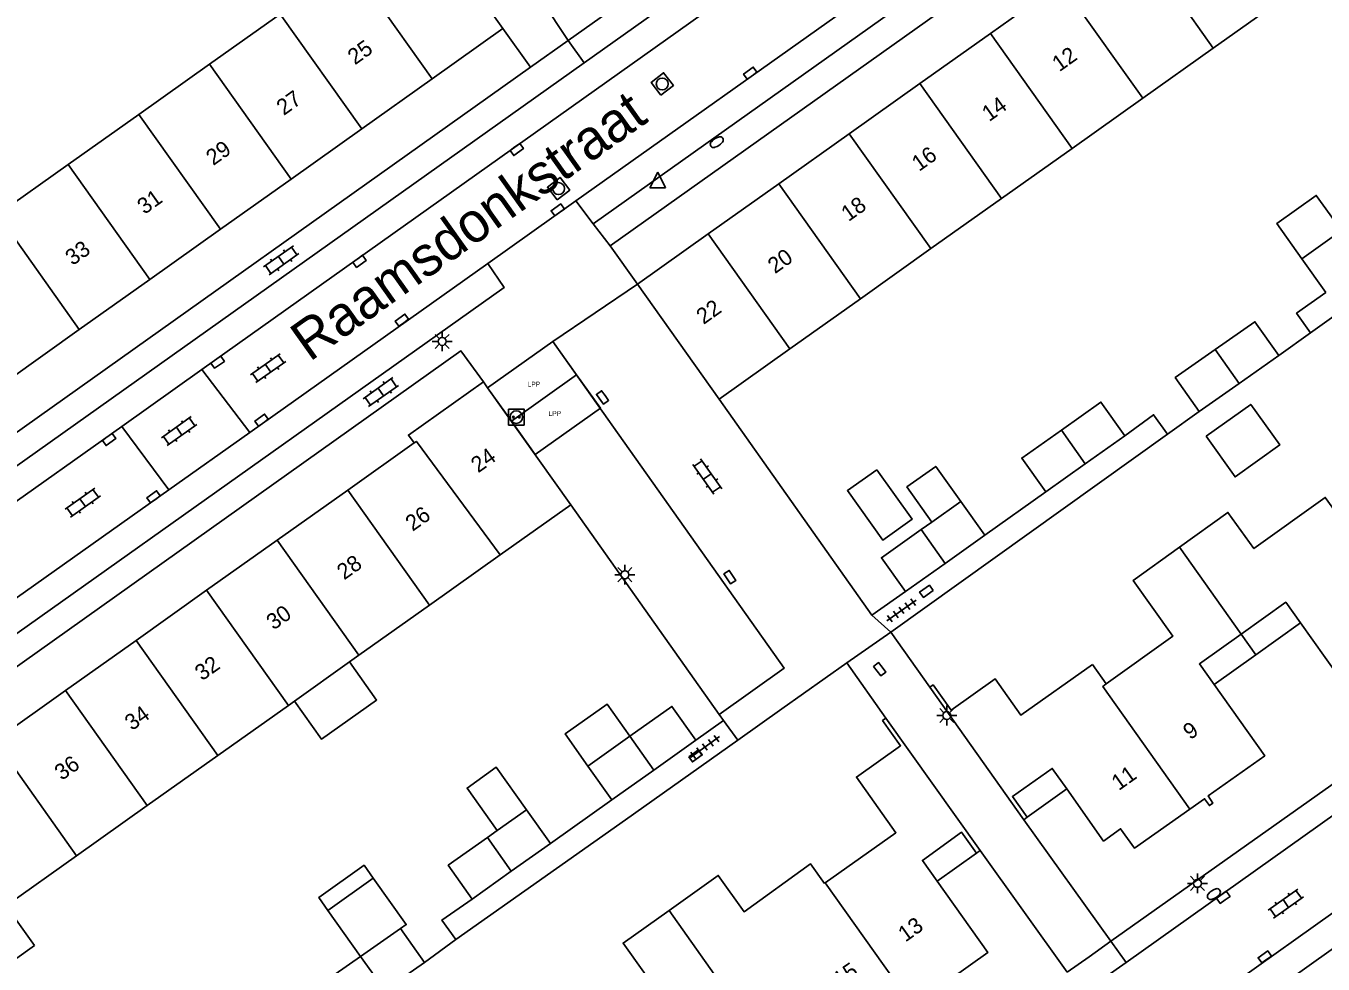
# Model space of a CAD drawing. Extents: x 124000 to 128010, y 398999 to 403000.
# Drawn here: x 126877.4 to 126958.9, y 400035.1 to 400094 of the extents above; entities that cross this region are included whole.
import ezdxf

# ---------------------------------------------------------------- set-up
doc = ezdxf.new("R2010")
doc.units = 0
for name, color, linetype in [('bp-grn-parkeervak', 7, 'Continuous'), ('gg-afsc-erfafscheiding', 7, 'Continuous'), ('gg-afsc-hekwerk', 7, 'Continuous'), ('gg-anno-huisnummerreeks BGT', 7, 'Continuous'), ('gg-anno-openbare ruimte label', 7, 'Continuous'), ('gg-bbg-bijgebouw', 7, 'Continuous'), ('gg-bbg-gedigitaliseerde bebouwing', 7, 'Continuous'), ('gg-bbg-gedigitaliseerde bijgebouw', 7, 'Continuous'), ('gg-bbg-hoofdgebouw', 7, 'Continuous'), ('gg-bbg-luifel en loopbrug', 7, 'Continuous'), ('gg-bbg-tussenscheiding', 7, 'Continuous'), ('gg-knt-verharding', 7, 'Continuous'), ('gg-knt-verharding nz', 7, 'Continuous'), ('gt-grn-weggrens', 7, 'Continuous'), ('gt-symb-brandkraan', 7, 'Continuous'), ('gt-symb-klinker verharding', 7, 'Continuous'), ('gt-symb-kolk', 7, 'Continuous'), ('gt-symb-kolk center center', 7, 'Continuous'), ('gt-symb-laadpunt elektrisch vervoer', 7, 'Continuous'), ('gt-symb-lichtmast', 7, 'Continuous'), ('gt-symb-rioolschacht', 7, 'Continuous'), ('gt-symb-tegel verharding', 7, 'Continuous'), ('gt-symb-waterafsluiter', 7, 'Continuous'), ('kenmerkpunt laadpunt parkeerplaats', 7, 'Continuous')]:
    doc.layers.add(name, color=color, linetype=linetype)

# ---------------------------------------------------------------- blocks, each defined once
blk = doc.blocks.new('gt0-KOLK')
at = {"layer": 'gt-symb-kolk'}
blk.add_lwpolyline([(0, 0), (0.375, 0), (0.375, 0.4), (-0.375, 0.4), (-0.375, 0), (0, 0)], dxfattribs=at)
blk = doc.blocks.new('gt0-BR')
at = {"layer": 'gt-symb-brandkraan'}
for centre, radius, start, end in [((-0.244, 0), 0.206, 107.56694, 252.43307), ((0.599, -2.664), 3, 106.89205, 107.56694), ((0, -0.691), 0.938, 73.10799, 106.89205), ((-0.599, -2.664), 3, 72.43309, 73.10799), ((0.244, 0), 0.206, 287.56695, 72.43309), ((0.599, 2.664), 3, 252.43307, 253.10797), ((0, 0.691), 0.938, 253.10797, 286.89206), ((-0.599, 2.664), 3, 286.89206, 287.56695)]:
    blk.add_arc(centre, radius, start, end, dxfattribs=at)
blk = doc.blocks.new('gt0-LMAST')
at = {"layer": 'gt-symb-lichtmast'}
for p, q in [((-0.182, 0.173), (-0.447, 0.438)), ((-0.005, 0.246), (-0.005, 0.621)), ((0.172, 0.173), (0.437, 0.438)), ((-0.255, -0.004), (-0.63, -0.004)), ((-0.182, -0.181), (-0.447, -0.446)), ((-0.005, -0.254), (-0.005, -0.629)), ((0.437, -0.446), (0.172, -0.181)), ((0.245, -0.004), (0.62, -0.004))]:
    blk.add_line(p, q, dxfattribs=at)
blk.add_circle((-0.005, -0.004), 0.25, dxfattribs=at)
blk = doc.blocks.new('gt0-LEV')
at = {"layer": 'gt-symb-laadpunt elektrisch vervoer'}
blk.add_lwpolyline([(-0.486, 0.501), (0.486, 0.501), (0.486, -0.499), (-0.486, -0.499)], close=True, dxfattribs=at)
for centre, radius in [((0, 0), 0.393), ((-0.186, 0), 0.0566), ((0.186, 0), 0.0566)]:
    blk.add_circle(centre, radius, dxfattribs=at)
blk = doc.blocks.new('gt0-KL1')
at = {"layer": 'gt-symb-klinker verharding'}
for p, q in [((-1.15, 0.3), (1.15, 0.3)), ((-1, -0.3), (-1, 0.3)), ((-0.5, 0.3), (-0.5, 0.45)), ((0, -0.3), (0, 0.3)), ((0.5, 0.3), (0.5, 0.45)), ((1, -0.3), (1, 0.3)), ((-1.15, -0.3), (1.15, -0.3)), ((-0.5, -0.45), (-0.5, -0.3)), ((0.5, -0.45), (0.5, -0.3))]:
    blk.add_line(p, q, dxfattribs=at)
blk = doc.blocks.new('gt0-RS')
at = {"layer": 'gt-symb-rioolschacht'}
blk.add_lwpolyline([(-0.5, -0.5), (0.5, -0.5), (0.5, 0.5), (-0.5, 0.5)], close=True, dxfattribs=at)
blk.add_circle((0, 0), 0.375, dxfattribs=at)
blk = doc.blocks.new('gt0-WAFSL')
at = {"layer": 'gt-symb-waterafsluiter'}
for p, q in [((-0.5, -0.333), (0, 0.667)), ((0, 0.667), (0.5, -0.333)), ((0.5, -0.333), (-0.5, -0.333))]:
    blk.add_line(p, q, dxfattribs=at)
blk = doc.blocks.new('gt0-TEG1')
at = {"layer": 'gt-symb-tegel verharding'}
for p, q in [((-1.125, 0), (1.125, 0)), ((-0.9, -0.25), (-0.9, 0.25)), ((-0.45, -0.25), (-0.45, 0.25)), ((0, -0.25), (0, 0.25)), ((0.45, -0.25), (0.45, 0.25)), ((0.9, -0.25), (0.9, 0.25))]:
    blk.add_line(p, q, dxfattribs=at)
blk = doc.blocks.new('gt0-KOLKCC')
at = {"layer": 'gt-symb-kolk center center'}
blk.add_lwpolyline([(-0.375, 0.2), (0.375, 0.2), (0.375, -0.2), (-0.375, -0.2)], close=True, dxfattribs=at)

msp = doc.modelspace()

# ---------------------------------------------------------------- linework, layer by layer
at = {"layer": 'bp-grn-parkeervak'}
msp.add_line((126911.964, 400072.121), (126907.864, 400069.208), dxfattribs=at)
for points in [[(126907.864, 400069.208), (126906.371, 400071.309), (126910.471, 400074.222), (126911.964, 400072.121)], [(126911.964, 400072.121), (126913.457, 400070.02), (126909.357, 400067.107), (126907.864, 400069.208)]]:
    msp.add_lwpolyline(points, dxfattribs=at)
at = {"layer": 'gg-afsc-erfafscheiding'}
for p, q in [((126920.925, 400070.599), (126930.521, 400057.008)), ((126937.605, 400062.037), (126941.434, 400064.763)), ((126911.595, 400063.955), (126920.918, 400050.782)), ((126930.521, 400057.008), (126932.622, 400058.509)), ((126920.918, 400050.782), (126921.195, 400050.39)), ((126921.195, 400050.39), (126919.458, 400049.159)), ((126914.185, 400045.413), (126910.324, 400042.666))]:
    msp.add_line(p, q, dxfattribs=at)
for points in [[(126959.032, 400077.29), (126957.197, 400075.987), (126958.066, 400074.764)], [(126946.408, 400068.287), (126948.217, 400069.613), (126949.086, 400068.39)], [(126905.402, 400039.179), (126903.503, 400037.852), (126904.372, 400036.629)]]:
    msp.add_lwpolyline(points, dxfattribs=at)
at = {"layer": 'gg-afsc-hekwerk'}
for p, q in [((126971.621, 400084.4), (126958.066, 400074.764)), ((126958.066, 400074.764), (126956.087, 400073.324)), ((126949.086, 400068.39), (126951.084, 400069.821)), ((126949.086, 400068.39), (126931.696, 400055.943)), ((126931.696, 400055.943), (126934.149, 400052.485)), ((126924.855, 400051.126), (126928.932, 400054.02)), ((126928.932, 400054.02), (126931.398, 400050.547)), ((126915.03, 400044.152), (126904.372, 400036.629)), ((126904.372, 400036.629), (126902.415, 400035.192))]:
    msp.add_line(p, q, dxfattribs=at)
at = {"layer": 'gg-bbg-bijgebouw'}
for p, q in [((126946.408, 400068.287), (126943.921, 400066.525)), ((126943.921, 400066.525), (126941.434, 400064.763)), ((126936.103, 400064.159), (126934.281, 400062.869)), ((126937.605, 400062.037), (126936.103, 400064.159)), ((126934.281, 400062.869), (126933.607, 400062.392)), ((126935.114, 400060.273), (126937.605, 400062.037)), ((126932.622, 400058.509), (126935.114, 400060.273)), ((126912.679, 400047.533), (126915.317, 400049.406)), ((126919.458, 400049.159), (126916.822, 400047.286)), ((126914.185, 400045.413), (126912.679, 400047.533)), ((126916.822, 400047.286), (126914.185, 400045.413)), ((126906.981, 400043.485), (126908.821, 400044.788)), ((126908.821, 400044.788), (126910.324, 400042.666)), ((126906.36, 400043.045), (126906.981, 400043.485)), ((126910.324, 400042.666), (126907.863, 400040.923)), ((126907.863, 400040.923), (126905.402, 400039.179))]:
    msp.add_line(p, q, dxfattribs=at)
for points in [[(126942.418, 400068.647), (126944.905, 400070.409), (126946.408, 400068.287)], [(126941.434, 400064.763), (126939.931, 400066.885), (126942.418, 400068.647)], [(126933.607, 400062.392), (126931.11, 400060.624), (126932.622, 400058.509)], [(126915.317, 400049.406), (126917.954, 400051.278), (126919.458, 400049.159)], [(126905.402, 400039.179), (126903.899, 400041.301), (126906.36, 400043.045)]]:
    msp.add_lwpolyline(points, dxfattribs=at)
at = {"layer": 'gg-bbg-gedigitaliseerde bebouwing'}
msp.add_line((126945.244, 400052.693), (126944.367, 400053.91), dxfattribs=at)
for points in [[(126959.867, 400063.198), (126958.994, 400064.419), (126954.515, 400061.205), (126952.887, 400063.471), (126949.842, 400061.283)], [(126949.842, 400061.283), (126946.923, 400059.186), (126949.427, 400055.702), (126945.244, 400052.693)], [(126927.54, 400040.156), (126926.665, 400041.385), (126922.488, 400038.381), (126920.865, 400040.661), (126917.773, 400038.46)], [(126917.773, 400038.46), (126914.888, 400036.406), (126917.375, 400032.912), (126913.181, 400029.926)]]:
    msp.add_lwpolyline(points, dxfattribs=at)
at = {"layer": 'gg-bbg-gedigitaliseerde bijgebouw'}
for p, q in [((126960.012, 400081.186), (126957.522, 400079.418)), ((126957.522, 400079.418), (126959.032, 400077.29)), ((126953.586, 400071.572), (126956.087, 400073.324)), ((126951.084, 400069.821), (126953.586, 400071.572)), ((126899.186, 400040.491), (126896.336, 400038.458)), ((126896.336, 400038.458), (126898.397, 400035.569)), ((126902.415, 400035.192), (126900.905, 400037.319)), ((126899.906, 400033.441), (126902.415, 400035.192))]:
    msp.add_line(p, q, dxfattribs=at)
for points in [[(126956.087, 400073.324), (126954.577, 400075.451), (126952.076, 400073.7)], [(126952.076, 400073.7), (126949.574, 400071.948), (126951.084, 400069.821)], [(126951.518, 400068.255), (126953.338, 400065.708), (126956.141, 400067.711), (126954.321, 400070.258), (126951.518, 400068.255)], [(126930.817, 400066.154), (126933.036, 400063.043), (126931.193, 400061.729), (126928.974, 400064.84), (126930.817, 400066.154)], [(126900.905, 400037.319), (126901.265, 400037.576), (126899.186, 400040.491)], [(126898.397, 400035.569), (126895.888, 400033.818), (126897.398, 400031.691)]]:
    msp.add_lwpolyline(points, dxfattribs=at)
at = {"layer": 'gg-bbg-hoofdgebouw'}
for p, q in [((126907.332, 400093.872), (126902.2, 400101.094)), ((126937.964, 400093.574), (126942.399, 400096.725)), ((126956.4, 400095.803), (126951.965, 400092.652)), ((126888.897, 400091.64), (126893.332, 400094.792)), ((126902.899, 400090.721), (126907.332, 400093.872)), ((126933.529, 400090.423), (126937.964, 400093.574)), ((126951.965, 400092.652), (126947.53, 400089.501)), ((126884.462, 400088.488), (126888.897, 400091.64)), ((126898.463, 400087.569), (126902.899, 400090.721)), ((126929.094, 400087.272), (126933.529, 400090.423)), ((126947.53, 400089.501), (126943.095, 400086.35)), ((126880.026, 400085.336), (126884.462, 400088.488)), ((126894.028, 400084.417), (126898.463, 400087.569)), ((126924.659, 400084.121), (126929.094, 400087.272)), ((126943.095, 400086.35), (126938.66, 400083.199)), ((126875.591, 400082.184), (126880.026, 400085.336)), ((126889.593, 400081.265), (126894.028, 400084.417)), ((126920.224, 400080.97), (126924.659, 400084.121)), ((126938.66, 400083.199), (126934.225, 400080.048)), ((126885.157, 400078.113), (126889.593, 400081.265)), ((126915.793, 400077.822), (126920.224, 400080.97)), ((126934.225, 400080.048), (126929.79, 400076.898)), ((126880.722, 400074.961), (126885.157, 400078.113)), ((126915.793, 400077.822), (126920.925, 400070.599)), ((126929.79, 400076.898), (126925.355, 400073.747)), ((126876.287, 400071.809), (126880.722, 400074.961)), ((126925.355, 400073.747), (126920.925, 400070.599)), ((126906.11, 400071.676), (126906.371, 400071.309)), ((126906.371, 400071.309), (126911.595, 400063.955)), ((126901.76, 400067.842), (126897.591, 400064.88)), ((126897.591, 400064.88), (126893.156, 400061.73)), ((126907.161, 400060.803), (126911.595, 400063.955)), ((126893.156, 400061.73), (126888.721, 400058.579)), ((126902.726, 400057.652), (126907.161, 400060.803)), ((126888.721, 400058.579), (126884.286, 400055.429)), ((126898.292, 400054.5), (126902.726, 400057.652)), ((126884.286, 400055.429), (126879.85, 400052.277)), ((126894.235, 400051.617), (126897.691, 400054.073)), ((126897.691, 400054.073), (126898.292, 400054.5)), ((126940.057, 400044.158), (126934.149, 400052.485)), ((126879.85, 400052.277), (126875.415, 400049.127)), ((126893.857, 400051.348), (126894.235, 400051.617)), ((126889.423, 400048.196), (126893.857, 400051.348)), ((126931.398, 400050.547), (126937.308, 400042.221)), ((126884.988, 400045.045), (126889.423, 400048.196)), ((126880.554, 400041.893), (126884.988, 400045.045)), ((126940.057, 400044.158), (126940.275, 400044.33)), ((126876.119, 400038.741), (126880.554, 400041.893)), ((126937.092, 400042.056), (126937.308, 400042.221)), ((126927.586, 400040.189), (126927.54, 400040.156))]:
    msp.add_line(p, q, dxfattribs=at)
for points in [[(126906.11, 400071.676), (126901.393, 400068.328), (126901.76, 400067.842)], [(126953.716, 400055.828), (126956.516, 400057.829), (126957.443, 400056.525)], [(126957.443, 400056.525), (126959.76, 400053.266), (126960.814, 400054.017), (126961.688, 400052.796), (126965.163, 400055.255)], [(126952.023, 400052.652), (126951.096, 400053.956), (126953.716, 400055.828)], [(126944.367, 400053.91), (126939.881, 400050.728), (126938.261, 400053.012), (126935.488, 400051.045), (126934.36, 400052.635), (126934.149, 400052.485)], [(126950.492, 400044.829), (126951.413, 400045.481), (126951.724, 400045.051), (126951.938, 400045.208), (126951.636, 400045.656), (126955.197, 400048.185), (126952.023, 400052.652)], [(126931.398, 400050.547), (126931.186, 400050.396), (126932.315, 400048.806), (126929.542, 400046.838), (126932.025, 400043.34), (126927.586, 400040.189)], [(126940.275, 400044.33), (126939.345, 400045.62), (126941.842, 400047.389), (126942.758, 400046.095)], [(126942.758, 400046.095), (126945.075, 400042.824), (126946.142, 400043.591), (126947.016, 400042.371), (126950.492, 400044.829)], [(126934.623, 400040.301), (126933.695, 400041.607), (126936.152, 400043.37), (126937.092, 400042.056)], [(126933.061, 400032.479), (126934.015, 400033.137), (126934.333, 400032.697), (126934.555, 400032.855), (126934.237, 400033.292), (126937.802, 400035.827), (126934.623, 400040.301)]]:
    msp.add_lwpolyline(points, dxfattribs=at)
at = {"layer": 'gg-bbg-luifel en loopbrug'}
for p, q in [((126954.646, 400054.526), (126957.443, 400056.525)), ((126953.716, 400055.828), (126954.646, 400054.526)), ((126952.023, 400052.652), (126954.646, 400054.526)), ((126940.275, 400044.33), (126942.758, 400046.095)), ((126937.092, 400042.056), (126934.623, 400040.301)), ((126876.119, 400038.741), (126877.897, 400036.249))]:
    msp.add_line(p, q, dxfattribs=at)
for points in [[(126957.522, 400079.418), (126955.951, 400081.621), (126958.437, 400083.394), (126960.012, 400081.186)], [(126936.103, 400064.159), (126934.528, 400066.367), (126932.711, 400065.071), (126934.281, 400062.869)], [(126897.691, 400054.073), (126899.397, 400051.682), (126895.945, 400049.219), (126894.235, 400051.617)], [(126912.679, 400047.533), (126911.241, 400049.549), (126913.879, 400051.431), (126915.317, 400049.406)], [(126908.821, 400044.788), (126906.916, 400047.459), (126905.08, 400046.15), (126906.981, 400043.485)], [(126899.186, 400040.491), (126898.61, 400041.299), (126895.76, 400039.266), (126896.336, 400038.458)], [(126872.183, 400035.943), (126873.965, 400033.445), (126877.897, 400036.249)]]:
    msp.add_lwpolyline(points, dxfattribs=at)
at = {"layer": 'gg-bbg-tussenscheiding'}
for p, q in [((126946.834, 400099.876), (126951.965, 400092.652)), ((126902.899, 400090.721), (126897.768, 400097.944)), ((126942.399, 400096.725), (126947.53, 400089.501)), ((126898.463, 400087.569), (126893.332, 400094.792)), ((126937.964, 400093.574), (126943.095, 400086.35)), ((126894.028, 400084.417), (126888.897, 400091.64)), ((126933.529, 400090.423), (126938.66, 400083.199)), ((126889.593, 400081.265), (126884.462, 400088.488)), ((126929.094, 400087.272), (126934.225, 400080.048)), ((126885.157, 400078.113), (126880.026, 400085.336)), ((126924.659, 400084.121), (126929.79, 400076.898)), ((126880.722, 400074.961), (126875.591, 400082.184)), ((126920.224, 400080.97), (126925.355, 400073.747)), ((126952.076, 400073.7), (126953.586, 400071.572)), ((126942.418, 400068.647), (126943.921, 400066.525)), ((126897.591, 400064.88), (126902.726, 400057.652)), ((126933.607, 400062.392), (126935.114, 400060.273)), ((126893.156, 400061.73), (126898.292, 400054.5)), ((126953.716, 400055.828), (126949.842, 400061.283)), ((126888.721, 400058.579), (126893.857, 400051.348)), ((126884.286, 400055.429), (126889.423, 400048.196)), ((126879.85, 400052.277), (126884.988, 400045.045)), ((126875.415, 400049.127), (126880.554, 400041.893)), ((126915.317, 400049.406), (126916.822, 400047.286)), ((126906.36, 400043.045), (126907.863, 400040.923)), ((126933.061, 400032.479), (126927.586, 400040.189)), ((126921.626, 400033.038), (126917.773, 400038.46)), ((126900.905, 400037.319), (126898.397, 400035.569)), ((126898.397, 400035.569), (126899.906, 400033.441))]:
    msp.add_line(p, q, dxfattribs=at)
for points in [[(126901.76, 400067.842), (126901.896, 400067.937), (126907.161, 400060.803)], [(126950.492, 400044.829), (126945.02, 400052.532), (126945.244, 400052.693)]]:
    msp.add_lwpolyline(points, dxfattribs=at)
at = {"layer": 'gg-knt-verharding'}
for p, q in [((126955.844, 400124.643), (126911.432, 400093.133)), ((126914.07, 400080.227), (126958.404, 400111.715)), ((126911.432, 400093.133), (126909.78, 400095.622)), ((126907.332, 400093.872), (126909.058, 400091.446)), ((126909.058, 400091.446), (126864.736, 400059.933)), ((126906.385, 400079.121), (126911.919, 400083.047)), ((126911.919, 400083.047), (126913.009, 400081.605)), ((126915.793, 400077.822), (126914.07, 400080.227)), ((126888.423, 400072.454), (126891.425, 400068.504)), ((126883.393, 400068.88), (126886.345, 400064.899)), ((126989.582, 400067.759), (126945.532, 400036.521)), ((126924.855, 400051.126), (126922.091, 400049.164)), ((126921.195, 400050.39), (126922.091, 400049.164)), ((126922.091, 400049.164), (126915.03, 400044.152)), ((126963.47, 400047.271), (126946.489, 400035.193)), ((126945.532, 400036.521), (126940.057, 400044.158)), ((126937.308, 400042.221), (126942.793, 400034.577)), ((126946.489, 400035.193), (126945.086, 400034.195))]:
    msp.add_line(p, q, dxfattribs=at)
for points in [[(126912.431, 400091.726), (126956.788, 400123.228), (126957.898, 400121.78)], [(126913.009, 400081.605), (126956.845, 400112.761), (126955.823, 400114.235)], [(126866.939, 400057.187), (126865.917, 400058.692), (126912.431, 400091.726)], [(126861.187, 400047.045), (126862.259, 400045.548), (126907.408, 400077.6), (126906.385, 400079.121)], [(126940.419, 400024.76), (126941.495, 400023.25), (127018.905, 400078.39)], [(126906.11, 400071.676), (126904.698, 400073.617), (126860.349, 400042.108)]]:
    msp.add_lwpolyline(points, dxfattribs=at)
at = {"layer": 'gg-knt-verharding nz'}
for p, q in [((126930.857, 400102.614), (126888.423, 400072.454)), ((126911.919, 400083.047), (126933.775, 400098.573)), ((126891.425, 400068.504), (126906.385, 400079.121)), ((126910.471, 400074.222), (126906.371, 400071.309)), ((126888.423, 400072.454), (126883.393, 400068.88)), ((126883.393, 400068.88), (126866.939, 400057.187)), ((126886.345, 400064.899), (126891.425, 400068.504)), ((126861.187, 400047.045), (126886.345, 400064.899)), ((126940.419, 400024.76), (126966.396, 400043.242))]:
    msp.add_line(p, q, dxfattribs=at)
msp.add_lwpolyline([(126920.918, 400050.782), (126925.012, 400053.687), (126910.471, 400074.222)], dxfattribs=at)
at = {"layer": 'gt-grn-weggrens'}
for p, q in [((126911.432, 400093.133), (126909.058, 400091.446)), ((126911.432, 400093.133), (126912.431, 400091.726)), ((126914.07, 400080.227), (126913.009, 400081.605)), ((126915.793, 400077.822), (126910.471, 400074.222)), ((126930.521, 400057.008), (126931.696, 400055.943)), ((126931.696, 400055.943), (126928.932, 400054.02)), ((126944.162, 400035.549), (126945.532, 400036.521)), ((126945.532, 400036.521), (126946.489, 400035.193)), ((126942.793, 400034.577), (126944.162, 400035.549))]:
    msp.add_line(p, q, dxfattribs=at)

# ---------------------------------------------------------------- block references
at = {"layer": 'gt-symb-brandkraan'}
for p, rotation in [((126920.77, 400086.741), 33.29284857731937), ((126952.004, 400039.487), 34.071609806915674)]:
    msp.add_blockref('gt0-BR', p, dxfattribs=dict(at, rotation=rotation))
at = {"layer": 'gt-symb-klinker verharding'}
for p, rotation in [((126893.405, 400079.318), 35.39110751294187), ((126892.581, 400072.537), 35.39110751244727), ((126899.662, 400071.035), 35.39110751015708), ((126886.996, 400068.58), 35.43780146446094), ((126920.176, 400065.725), 125.23135739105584), ((126880.934, 400064.09), 35.43780146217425), ((126956.519, 400038.894), 35.43780146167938)]:
    msp.add_blockref('gt0-KL1', p, dxfattribs=dict(at, rotation=rotation))
at = {"layer": 'gt-symb-kolk'}
for p, rotation in [((126922.99, 400090.911), 35.39110751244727), ((126908.089, 400086.44), -144.60889248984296), ((126910.898, 400082.318), 35.31121343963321), ((126898.212, 400079.414), -144.56219854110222), ((126901.105, 400075.39), 35.47103932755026), ((126889.298, 400073.074), -144.56219853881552), ((126913.754, 400070.817), 126.21688464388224), ((126892.291, 400069.107), 35.35794257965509), ((126882.478, 400068.217), -144.56219853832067), ((126885.502, 400064.289), 35.35794258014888), ((126921.765, 400059.516), 123.78542795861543), ((126931.169, 400053.738), 127.7292698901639), ((126952.71, 400039.123), 35.47103932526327), ((126955.313, 400035.378), 35.47103932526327)]:
    msp.add_blockref('gt0-KOLK', p, dxfattribs=dict(at, rotation=rotation))
at = {"layer": 'gt-symb-kolk center center'}
for p, rotation in [((126933.938, 400058.515), -144.65558402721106), ((126919.433, 400048.178), 35.47858001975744)]:
    msp.add_blockref('gt0-KOLKCC', p, dxfattribs=dict(at, rotation=rotation))
at = {"layer": 'gt-symb-laadpunt elektrisch vervoer'}
msp.add_blockref('gt0-LEV', (126908.174, 400069.463), dxfattribs=at)
at = {"layer": 'gt-symb-lichtmast'}
for p in [(126903.522, 400074.225), (126915.006, 400059.563), (126935.227, 400050.714), (126950.973, 400040.168)]:
    msp.add_blockref('gt0-LMAST', p, dxfattribs=at)
at = {"layer": 'gt-symb-rioolschacht'}
for p, rotation in [((126917.341, 400090.396), 37.64891642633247), ((126910.832, 400083.82), 37.64891642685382)]:
    msp.add_blockref('gt0-RS', p, dxfattribs=dict(at, rotation=rotation))
at = {"layer": 'gt-symb-tegel verharding'}
for p, rotation in [((126932.381, 400057.316), 35.391107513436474), ((126920.028, 400048.731), 35.39110751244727)]:
    msp.add_blockref('gt0-TEG1', p, dxfattribs=dict(at, rotation=rotation))
at = {"layer": 'gt-symb-waterafsluiter'}
msp.add_blockref('gt0-WAFSL', (126917.058, 400084.194), dxfattribs=at)

# ---------------------------------------------------------------- texts
at = {"layer": 'gg-anno-huisnummerreeks BGT'}
for s, rotation, p in [('25', 35.4, (126898.036, 400091.559)), ('12', 35.4, (126942.292, 400091.128)), ('27', 35.4, (126893.567, 400088.383)), ('14', 35.4, (126937.883, 400087.996)), ('29', 35.4, (126889.136, 400085.233)), ('16', 35.4, (126933.478, 400084.865)), ('31', 35.4, (126884.817, 400082.164)), ('18', 35.4, (126929.043, 400081.714)), ('33', 35.4, (126880.294, 400078.95)), ('20', 35.4, (126924.429, 400078.437)), ('22', 35.4, (126919.941, 400075.248)), ('24', 35.4, (126905.779, 400065.921)), ('26', 35.4, (126901.664, 400062.252)), ('28', 35.4, (126897.361, 400059.196)), ('30', 35.4, (126892.926, 400056.046)), ('32', 35.4, (126888.435, 400052.855)), ('34', 35.4, (126884.027, 400049.723)), ('9', 35.4, (126950.517, 400049.153)), ('36', 35.4, (126879.62, 400046.593)), ('11', 35.3, (126946.023, 400045.955)), ('13', 35.4, (126932.62, 400036.437)), ('15', 34.6, (126928.517, 400033.596))]:
    msp.add_text(s, height=1, rotation=rotation, dxfattribs=at).set_placement(p)
at = {"layer": 'gg-anno-openbare ruimte label'}
msp.add_text('Raamsdonkstraat', height=2.5, rotation=35.4, dxfattribs=at).set_placement((126895.187, 400072.902))
at = {"layer": 'kenmerkpunt laadpunt parkeerplaats'}
for p in [(126908.89, 400071.385), (126910.206, 400069.534)]:
    msp.add_text('LPP', height=0.3, dxfattribs=at).set_placement(p)

doc.saveas('drawing.dxf')
